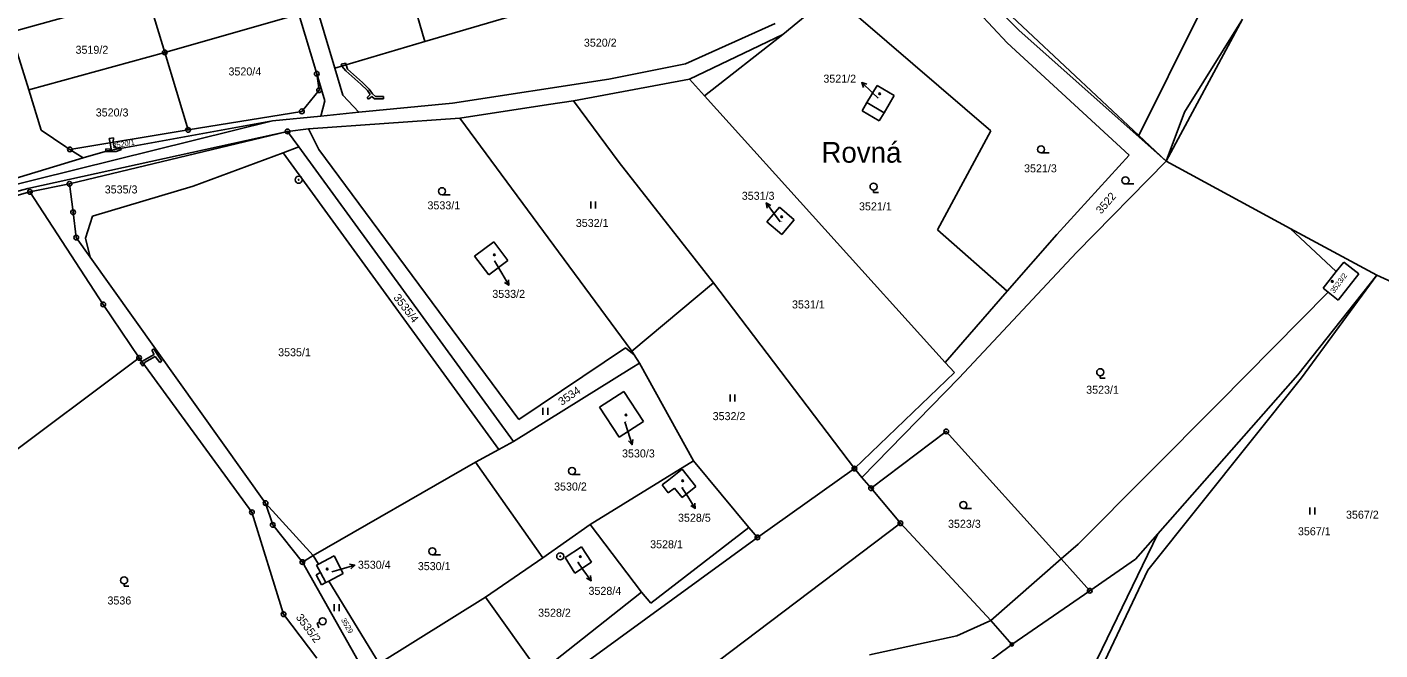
# Model space of a CAD drawing. Extents: x -593183 to -588034, y -1130415 to -1124994.
# Drawn here: x -592855.4 to -592568.1, y -1129264.2 to -1129131.8 of the extents above; entities that cross this region are included whole.
import ezdxf

# ---------------------------------------------------------------- set-up
doc = ezdxf.new("R2010")
doc.units = 0
for name, color, linetype in [('Vrstva 1', 7, 'Continuous'), ('Vrstva 15', 7, 'Continuous'), ('Vrstva 16', 7, 'Continuous'), ('Vrstva 18', 7, 'Continuous'), ('Vrstva 19', 7, 'Continuous'), ('Vrstva 24', 7, 'Continuous'), ('Vrstva 25', 7, 'Continuous'), ('Vrstva 27', 7, 'Continuous'), ('Vrstva 4', 7, 'Continuous')]:
    doc.layers.add(name, color=color, linetype=linetype)

msp = doc.modelspace()

# ---------------------------------------------------------------- linework, layer by layer
at = {"layer": 'Vrstva 1'}
for p, q in [((-592670.69, -1129109.87), (-592647.33, -1129135.19)), ((-592669.04, -1129108.14), (-592619.36, -1129154.88)), ((-592776.44, -1129115.72), (-592771, -1129134.85)), ((-592858.92, -1129132.9), (-592829.92, -1129124.84)), ((-592829.92, -1129124.84), (-592826.2, -1129137.2)), ((-592795.36, -1129122.77), (-592790.08, -1129140.58)), ((-592684.77, -1129124.62), (-592650.74, -1129153.85)), ((-592694.96, -1129133.39), (-592686.57, -1129126.51)), ((-592826.2, -1129137.2), (-592797.74, -1129129.05)), ((-592797.74, -1129129.05), (-592793.93, -1129141.75)), ((-592771, -1129134.85), (-592751.89, -1129129.32)), ((-592597.31, -1129130.16), (-592613.56, -1129160.33)), ((-592855.1, -1129145.15), (-592858.92, -1129132.9)), ((-592696.54, -1129131.05), (-592715.63, -1129139.64)), ((-592714.73, -1129142.92), (-592694.96, -1129133.39)), ((-592790.08, -1129140.58), (-592771, -1129134.85)), ((-592647.33, -1129135.19), (-592621.42, -1129159.03)), ((-592826.2, -1129137.2), (-592855.1, -1129145.15)), ((-592826.2, -1129137.2), (-592821.25, -1129153.68)), ((-592793.93, -1129141.75), (-592792.2, -1129147.51)), ((-592788.39, -1129146.27), (-592790.08, -1129140.58)), ((-592715.63, -1129139.64), (-592731.92, -1129142.89)), ((-592765.12, -1129148.02), (-592731.92, -1129142.89)), ((-592739.38, -1129147.47), (-592714.73, -1129142.92)), ((-592714.73, -1129142.92), (-592711.59, -1129146.4)), ((-592677.08, -1129147.87), (-592674.93, -1129144.22)), ((-592674.93, -1129144.22), (-592671.28, -1129146.37)), ((-592852.45, -1129153.71), (-592855.1, -1129145.15)), ((-592792.2, -1129147.51), (-592793.06, -1129150.72)), ((-592785, -1129149.93), (-592788.39, -1129146.27)), ((-592744.72, -1129148.3), (-592739.38, -1129147.47)), ((-592739.38, -1129147.47), (-592729.73, -1129160.6)), ((-592711.59, -1129146.4), (-592660.44, -1129203.09)), ((-592673.43, -1129150.02), (-592677.08, -1129147.87)), ((-592671.28, -1129146.37), (-592673.43, -1129150.02)), ((-592793.06, -1129150.72), (-592803.35, -1129151.77)), ((-592793.06, -1129150.72), (-592785, -1129149.93)), ((-592785, -1129149.93), (-592765.12, -1129148.02)), ((-592763.55, -1129151.21), (-592744.72, -1129148.3)), ((-592846.35, -1129157.81), (-592821.25, -1129153.68)), ((-592803.35, -1129151.77), (-592838.36, -1129158.15)), ((-592800.11, -1129153.99), (-592795.65, -1129153.42)), ((-592795.65, -1129153.42), (-592763.55, -1129151.21)), ((-592795.65, -1129153.42), (-592793.5, -1129157.86)), ((-592763.55, -1129151.21), (-592727.01, -1129200.69)), ((-592847.19, -1129157.27), (-592852.45, -1129153.71)), ((-592846.42, -1129165.14), (-592800.11, -1129153.99)), ((-592800.11, -1129153.99), (-592797.7, -1129157.29)), ((-592650.74, -1129153.85), (-592662.12, -1129174.92)), ((-592619.36, -1129154.88), (-592613.56, -1129160.33)), ((-592847.19, -1129157.27), (-592846.35, -1129157.81)), ((-592846.35, -1129157.81), (-592843.54, -1129159.62)), ((-592843.54, -1129159.62), (-592838.36, -1129158.15)), ((-592820.17, -1129165.66), (-592801.08, -1129158.55)), ((-592801.08, -1129158.55), (-592797.7, -1129157.29)), ((-592801.08, -1129158.55), (-592755.22, -1129221.62)), ((-592797.7, -1129157.29), (-592752.11, -1129219.94)), ((-592793.5, -1129157.86), (-592751, -1129215.26)), ((-592621.42, -1129159.03), (-592636.77, -1129175.89)), ((-592859.41, -1129164.46), (-592843.54, -1129159.62)), ((-592709.64, -1129186.21), (-592729.73, -1129160.6)), ((-592632.56, -1129179.73), (-592613.56, -1129160.33)), ((-592613.56, -1129160.33), (-592587.18, -1129174.62)), ((-592854.84, -1129166.86), (-592846.42, -1129165.14)), ((-592846.42, -1129165.14), (-592845.67, -1129171.19)), ((-592879.82, -1129173.88), (-592854.84, -1129166.86)), ((-592854.84, -1129166.86), (-592839.28, -1129190.78)), ((-592841.54, -1129171.98), (-592820.17, -1129165.66)), ((-592698.32, -1129173.22), (-592695.67, -1129170.1)), ((-592695.67, -1129170.1), (-592692.51, -1129172.78)), ((-592845.67, -1129171.19), (-592845.01, -1129176.56)), ((-592843.04, -1129176.67), (-592841.54, -1129171.98)), ((-592695.16, -1129175.9), (-592698.32, -1129173.22)), ((-592692.51, -1129172.78), (-592695.16, -1129175.9)), ((-592845.01, -1129176.56), (-592842.03, -1129180.74)), ((-592842.03, -1129180.74), (-592843.04, -1129176.67)), ((-592662.12, -1129174.92), (-592647.27, -1129187.95)), ((-592647.27, -1129187.95), (-592636.77, -1129175.89)), ((-592587.18, -1129174.62), (-592568.8, -1129184.57)), ((-592760.41, -1129180.53), (-592756.32, -1129177.5)), ((-592756.32, -1129177.5), (-592753.32, -1129181.46)), ((-592842.03, -1129180.74), (-592804.8, -1129233)), ((-592757.41, -1129184.5), (-592760.41, -1129180.53)), ((-592753.32, -1129181.46), (-592757.41, -1129184.5)), ((-592657.5, -1129206.35), (-592632.56, -1129179.73)), ((-592577.44, -1129183.81), (-592575.82, -1129181.76)), ((-592575.82, -1129181.76), (-592572.6, -1129184.3)), ((-592568.8, -1129184.57), (-592585.54, -1129205.75)), ((-592580.22, -1129187.33), (-592577.44, -1129183.81)), ((-592572.6, -1129184.3), (-592577.01, -1129189.87)), ((-592568.8, -1129184.57), (-592534.4, -1129200.21)), ((-592727.01, -1129200.69), (-592709.64, -1129186.21)), ((-592709.64, -1129186.21), (-592679.74, -1129225.66)), ((-592660.44, -1129203.09), (-592647.27, -1129187.95)), ((-592579.14, -1129188.18), (-592580.22, -1129187.33)), ((-592839.28, -1129190.78), (-592831.64, -1129202.13)), ((-592577.01, -1129189.87), (-592579.14, -1129188.18)), ((-592893.32, -1129248.33), (-592831.64, -1129202.13)), ((-592831.64, -1129202.13), (-592807.69, -1129234.96)), ((-592751, -1129215.26), (-592728.34, -1129200)), ((-592728.34, -1129200), (-592726.49, -1129201.51)), ((-592726.49, -1129201.51), (-592727.01, -1129200.69)), ((-592726.49, -1129201.51), (-592725.38, -1129203.25)), ((-592752.11, -1129219.94), (-592727.01, -1129204.26)), ((-592727.01, -1129204.26), (-592725.38, -1129203.25)), ((-592725.38, -1129203.25), (-592713.88, -1129223.99)), ((-592679.74, -1129225.66), (-592658.5, -1129205.24)), ((-592660.44, -1129203.09), (-592658.5, -1129205.24)), ((-592678.13, -1129227.57), (-592657.5, -1129206.35)), ((-592585.54, -1129205.75), (-592615.29, -1129239.54)), ((-592733.84, -1129212.59), (-592728.71, -1129209.25)), ((-592728.71, -1129209.25), (-592724.55, -1129215.64)), ((-592729.68, -1129218.98), (-592733.84, -1129212.59)), ((-592724.55, -1129215.64), (-592729.68, -1129218.98)), ((-592676.21, -1129229.86), (-592660.24, -1129217.77)), ((-592660.24, -1129217.77), (-592635.86, -1129244.88)), ((-592760.2, -1129224.32), (-592755.22, -1129221.62)), ((-592755.22, -1129221.62), (-592752.11, -1129219.94)), ((-592794.66, -1129244.14), (-592760.2, -1129224.32)), ((-592760.2, -1129224.32), (-592745.94, -1129244.64)), ((-592735.89, -1129237.56), (-592713.88, -1129223.99)), ((-592713.88, -1129223.99), (-592702.19, -1129238.21)), ((-592719.18, -1129228.03), (-592720.56, -1129229.12)), ((-592719.18, -1129228.03), (-592716.31, -1129225.77)), ((-592716.31, -1129225.77), (-592713.39, -1129229.47)), ((-592700.34, -1129240.3), (-592679.74, -1129225.66)), ((-592679.74, -1129225.66), (-592678.13, -1129227.57)), ((-592678.13, -1129227.57), (-592676.21, -1129229.86)), ((-592720.56, -1129229.12), (-592719.3, -1129230.83)), ((-592719.3, -1129230.83), (-592717.93, -1129229.83)), ((-592717.93, -1129229.83), (-592716.31, -1129231.83)), ((-592713.39, -1129229.47), (-592716.31, -1129231.83)), ((-592676.21, -1129229.86), (-592669.96, -1129237.3)), ((-592804.8, -1129233), (-592803.26, -1129237.65)), ((-592807.69, -1129234.96), (-592800.96, -1129256.63)), ((-592803.26, -1129237.65), (-592796.97, -1129245.54)), ((-592759.71, -1129305.15), (-592669.96, -1129237.3)), ((-592745.94, -1129244.64), (-592735.89, -1129237.56)), ((-592735.89, -1129237.56), (-592724.93, -1129251.93)), ((-592722.99, -1129254.28), (-592702.19, -1129238.21)), ((-592702.19, -1129238.21), (-592700.34, -1129240.3)), ((-592669.96, -1129237.3), (-592650.79, -1129257.93)), ((-592615.29, -1129239.54), (-592620.03, -1129244.93)), ((-592769.07, -1129290.37), (-592700.34, -1129240.3)), ((-592741.2, -1129244.59), (-592737.67, -1129242.31)), ((-592737.67, -1129242.31), (-592735.55, -1129245.59)), ((-592796.97, -1129245.54), (-592794.66, -1129244.14)), ((-592796.97, -1129245.54), (-592783.55, -1129269.3)), ((-592794.66, -1129244.14), (-592793.54, -1129245.98)), ((-592793.54, -1129245.98), (-592790.25, -1129244.25)), ((-592790.25, -1129244.25), (-592788.3, -1129247.97)), ((-592745.94, -1129244.64), (-592758.11, -1129253)), ((-592739.08, -1129247.87), (-592741.2, -1129244.59)), ((-592735.55, -1129245.59), (-592739.08, -1129247.87)), ((-592629.77, -1129251.65), (-592635.86, -1129244.88)), ((-592620.03, -1129244.93), (-592629.77, -1129251.65)), ((-592794.02, -1129248.26), (-592793.13, -1129247.79)), ((-592792.91, -1129250.38), (-592794.02, -1129248.26)), ((-592793.97, -1129246.2), (-592793.54, -1129245.98)), ((-592793.13, -1129247.79), (-592793.97, -1129246.2)), ((-592788.3, -1129247.97), (-592791.35, -1129249.57)), ((-592792.02, -1129249.92), (-592792.91, -1129250.38)), ((-592791.35, -1129249.57), (-592792.02, -1129249.92)), ((-592791.35, -1129249.57), (-592780.69, -1129267.09)), ((-592780.69, -1129267.09), (-592758.11, -1129253)), ((-592746.63, -1129269.08), (-592758.11, -1129253)), ((-592746.63, -1129269.08), (-592724.93, -1129251.93)), ((-592724.93, -1129251.93), (-592722.99, -1129254.28)), ((-592629.77, -1129251.65), (-592646.31, -1129263.05)), ((-592800.96, -1129256.63), (-592793.88, -1129265.95)), ((-592657.98, -1129261.25), (-592650.79, -1129257.93)), ((-592650.79, -1129257.93), (-592646.31, -1129263.05)), ((-592676.51, -1129265.29), (-592657.98, -1129261.25)), ((-592646.31, -1129263.05), (-592657.55, -1129271.42))]:
    msp.add_line(p, q, dxfattribs=at)
msp.add_lwpolyline([(-592821.25, -1129153.68), (-592797.09, -1129149.73), (-592793.41, -1129145.23), (-592793.93, -1129141.75)], dxfattribs=at)
at = {"layer": 'Vrstva 16'}
for p, q in [((-592674.69, -1129146.91), (-592675.99, -1129145.69)), ((-592695.49, -1129173.24), (-592696.69, -1129171.62)), ((-592756.15, -1129181.48), (-592754.64, -1129184.1)), ((-592728.47, -1129215.72), (-592727.84, -1129217.74)), ((-592716.36, -1129229.67), (-592715.15, -1129231.59)), ((-592738.51, -1129245.59), (-592737.4, -1129247.09)), ((-592790.71, -1129247.61), (-592788.72, -1129247.03))]:
    msp.add_line(p, q, dxfattribs=at)
at = {"layer": 'Vrstva 24'}
for centre, radius in [((-592826.2, -1129137.2), 0.5), ((-592826.2, -1129137.2), 0.0327), ((-592793.93, -1129141.75), 0.5), ((-592793.93, -1129141.75), 0.0327), ((-592793.41, -1129145.23), 0.5), ((-592793.41, -1129145.23), 0.0327), ((-592797.09, -1129149.73), 0.5), ((-592797.09, -1129149.73), 0.0327), ((-592821.25, -1129153.68), 0.5), ((-592821.25, -1129153.68), 0.0327), ((-592800.11, -1129153.99), 0.5), ((-592800.11, -1129153.99), 0.0327), ((-592846.35, -1129157.81), 0.5), ((-592846.35, -1129157.81), 0.0327), ((-592846.42, -1129165.14), 0.5), ((-592846.42, -1129165.14), 0.0327), ((-592797.76, -1129164.28), 0.75), ((-592797.76, -1129164.28), 0.0903), ((-592854.84, -1129166.86), 0.5), ((-592854.84, -1129166.86), 0.0327), ((-592845.67, -1129171.19), 0.5), ((-592845.67, -1129171.19), 0.0327), ((-592845.01, -1129176.56), 0.5), ((-592845.01, -1129176.56), 0.0327), ((-592839.28, -1129190.78), 0.5), ((-592839.28, -1129190.78), 0.0327), ((-592831.64, -1129202.13), 0.5), ((-592831.64, -1129202.13), 0.0327), ((-592660.24, -1129217.77), 0.5), ((-592660.24, -1129217.77), 0.0327), ((-592679.74, -1129225.66), 0.5), ((-592679.74, -1129225.66), 0.0327), ((-592676.21, -1129229.86), 0.5), ((-592676.21, -1129229.86), 0.0327), ((-592804.8, -1129233), 0.5), ((-592804.8, -1129233), 0.0327), ((-592807.69, -1129234.96), 0.5), ((-592807.69, -1129234.96), 0.0327), ((-592669.96, -1129237.3), 0.5), ((-592803.26, -1129237.65), 0.5), ((-592803.26, -1129237.65), 0.0327), ((-592700.34, -1129240.3), 0.5), ((-592669.96, -1129237.3), 0.0327), ((-592700.34, -1129240.3), 0.0327), ((-592796.97, -1129245.54), 0.5), ((-592796.97, -1129245.54), 0.0327), ((-592742.22, -1129244.32), 0.75), ((-592742.22, -1129244.32), 0.0903), ((-592629.77, -1129251.65), 0.5), ((-592629.77, -1129251.65), 0.0327), ((-592800.96, -1129256.63), 0.5), ((-592800.96, -1129256.63), 0.0327), ((-592646.31, -1129263.05), 0.335), ((-592646.31, -1129263.05), 0.0219)]:
    msp.add_circle(centre, radius, dxfattribs=at)
at = {"layer": 'Vrstva 25'}
for p, q in [((-592675.99, -1129145.69), (-592678.17, -1129143.63)), ((-592638.35, -1129158.57), (-592640.1, -1129158.57)), ((-592620.42, -1129165.17), (-592622.17, -1129165.17)), ((-592765.57, -1129167.46), (-592767.32, -1129167.46)), ((-592675.67, -1129166.49), (-592675.67, -1129166.99)), ((-592675.67, -1129166.99), (-592674.65, -1129166.99)), ((-592735.73, -1129168.86), (-592735.73, -1129170.36)), ((-592734.71, -1129170.36), (-592734.71, -1129168.86)), ((-592696.69, -1129171.62), (-592698.47, -1129169.21)), ((-592754.64, -1129184.1), (-592753.14, -1129186.7)), ((-592627.53, -1129205.93), (-592627.53, -1129206.43)), ((-592627.53, -1129206.43), (-592626.51, -1129206.43)), ((-592706.13, -1129209.94), (-592706.13, -1129211.44)), ((-592705.1, -1129211.44), (-592705.1, -1129209.94)), ((-592745.88, -1129212.75), (-592745.88, -1129214.25)), ((-592744.85, -1129214.25), (-592744.85, -1129212.75)), ((-592727.84, -1129217.74), (-592726.94, -1129220.6)), ((-592737.96, -1129226.93), (-592739.71, -1129226.93)), ((-592715.15, -1129231.59), (-592713.55, -1129234.13)), ((-592583.01, -1129233.94), (-592583.01, -1129235.44)), ((-592581.98, -1129235.44), (-592581.98, -1129233.94)), ((-592654.84, -1129234.16), (-592656.59, -1129234.16)), ((-592767.62, -1129244.01), (-592769.37, -1129244.01)), ((-592788.72, -1129247.03), (-592785.84, -1129246.2)), ((-592737.4, -1129247.09), (-592735.61, -1129249.5)), ((-592834.83, -1129250.19), (-592834.83, -1129250.69)), ((-592834.83, -1129250.69), (-592833.81, -1129250.69)), ((-592790.19, -1129254.51), (-592790.19, -1129256.01)), ((-592789.17, -1129256.01), (-592789.17, -1129254.51)), ((-592793.38, -1129258.38), (-592793.85, -1129258.54)), ((-592793.85, -1129258.54), (-592793.51, -1129259.51))]:
    msp.add_line(p, q, dxfattribs=at)
for points in [[(-592677.79, -1129144.68), (-592678.17, -1129143.63), (-592677.1, -1129143.95)], [(-592698.28, -1129170.31), (-592698.47, -1129169.21), (-592697.48, -1129169.71)], [(-592753.21, -1129185.58), (-592753.14, -1129186.7), (-592754.07, -1129186.08)], [(-592726.76, -1129219.5), (-592726.94, -1129220.6), (-592727.72, -1129219.8)], [(-592713.66, -1129233.02), (-592713.55, -1129234.13), (-592714.51, -1129233.55)], [(-592786.94, -1129245.99), (-592785.84, -1129246.2), (-592786.66, -1129246.95)], [(-592735.81, -1129248.4), (-592735.61, -1129249.5), (-592736.61, -1129248.99)]]:
    msp.add_lwpolyline(points, dxfattribs=at)
for centre, radius in [((-592674.37, -1129146), 0.175), ((-592674.37, -1129146), 0.15), ((-592640.1, -1129157.82), 0.75), ((-592675.67, -1129165.74), 0.75), ((-592622.17, -1129164.42), 0.75), ((-592767.32, -1129166.71), 0.75), ((-592695.17, -1129172.15), 0.175), ((-592695.17, -1129172.15), 0.15), ((-592756.21, -1129180.23), 0.175), ((-592756.21, -1129180.23), 0.15), ((-592578.26, -1129185.89), 0.175), ((-592578.26, -1129185.89), 0.15), ((-592627.53, -1129205.18), 0.75), ((-592728.26, -1129214.27), 0.175), ((-592728.26, -1129214.27), 0.15), ((-592739.71, -1129226.18), 0.75), ((-592716.21, -1129228.26), 0.175), ((-592716.21, -1129228.26), 0.15), ((-592656.59, -1129233.41), 0.75), ((-592769.37, -1129243.26), 0.75), ((-592737.96, -1129244.39), 0.175), ((-592737.96, -1129244.39), 0.15), ((-592791.71, -1129247.04), 0.175), ((-592791.71, -1129247.04), 0.15), ((-592834.83, -1129249.44), 0.75), ((-592792.67, -1129258.13), 0.75)]:
    msp.add_circle(centre, radius, dxfattribs=at)
at = {"layer": 'Vrstva 27'}
for p, q in [((-592788.72, -1129139.72), (-592787.82, -1129139.47)), ((-592788.61, -1129140.14), (-592788.72, -1129139.72)), ((-592787.71, -1129139.87), (-592788.61, -1129140.14)), ((-592788.61, -1129140.14), (-592787.71, -1129139.87)), ((-592787.76, -1129141.1), (-592788.61, -1129140.14)), ((-592787.82, -1129139.47), (-592787.71, -1129139.87)), ((-592784.58, -1129143.95), (-592787.76, -1129141.1)), ((-592787.71, -1129139.87), (-592787.38, -1129140.78)), ((-592787.38, -1129140.78), (-592784.24, -1129143.59)), ((-592783.17, -1129145.3), (-592784.58, -1129143.95)), ((-592784.24, -1129143.59), (-592782.79, -1129144.98)), ((-592782.79, -1129144.98), (-592782.07, -1129146.04)), ((-592783.25, -1129146.79), (-592782.59, -1129146.17)), ((-592782.91, -1129147.15), (-592783.25, -1129146.79)), ((-592782.59, -1129146.17), (-592783.17, -1129145.3)), ((-592782.25, -1129146.54), (-592782.91, -1129147.15)), ((-592781.63, -1129147.04), (-592782.25, -1129146.54)), ((-592782.07, -1129146.04), (-592781.45, -1129146.54)), ((-592779.76, -1129147.04), (-592781.63, -1129147.04)), ((-592781.45, -1129146.54), (-592779.76, -1129146.54)), ((-592779.76, -1129146.54), (-592779.76, -1129147.04)), ((-592838.04, -1129155.51), (-592837.12, -1129155.34)), ((-592837.76, -1129156.4), (-592838.04, -1129155.51)), ((-592837.16, -1129156.3), (-592837.76, -1129156.4)), ((-592837.76, -1129156.4), (-592837.16, -1129156.3)), ((-592837.56, -1129157.74), (-592837.76, -1129156.4)), ((-592837.12, -1129155.34), (-592837.16, -1129156.3)), ((-592837.16, -1129156.3), (-592837, -1129157.14)), ((-592838.7, -1129158.25), (-592838.68, -1129157.69)), ((-592836.53, -1129158.29), (-592838.7, -1129158.25)), ((-592838.68, -1129157.69), (-592837.56, -1129157.74)), ((-592837, -1129157.14), (-592836.32, -1129157.66)), ((-592835.42, -1129157.84), (-592836.53, -1129158.29)), ((-592836.32, -1129157.66), (-592835.61, -1129157.37)), ((-592835.61, -1129157.37), (-592835.51, -1129157.63)), ((-592835.51, -1129157.63), (-592835.42, -1129157.84)), ((-592831.08, -1129202.9), (-592828.45, -1129201.39)), ((-592828.22, -1129201.83), (-592830.47, -1129203.15)), ((-592828.93, -1129200.51), (-592828.51, -1129200.23)), ((-592828.45, -1129201.39), (-592828.93, -1129200.51)), ((-592828.51, -1129200.23), (-592827.7, -1129201.56)), ((-592827.25, -1129203.1), (-592828.22, -1129201.83)), ((-592827.7, -1129201.56), (-592826.84, -1129202.81)), ((-592831.41, -1129203.14), (-592831.08, -1129202.9)), ((-592830.88, -1129203.87), (-592831.41, -1129203.14)), ((-592830.55, -1129203.63), (-592831.08, -1129202.9)), ((-592831.08, -1129202.9), (-592830.55, -1129203.63)), ((-592830.55, -1129203.63), (-592830.88, -1129203.87)), ((-592830.47, -1129203.15), (-592830.55, -1129203.63)), ((-592826.84, -1129202.81), (-592827.25, -1129203.1))]:
    msp.add_line(p, q, dxfattribs=at)
at = {"layer": 'Vrstva 4'}
for p, q in [((-592669.04, -1129108.14), (-592644.82, -1129132.47)), ((-592606.83, -1129129.63), (-592619.36, -1129154.88)), ((-592597.31, -1129130.16), (-592609.66, -1129149.93)), ((-592711.59, -1129146.4), (-592694.96, -1129133.39)), ((-592644.82, -1129132.47), (-592613.56, -1129160.33)), ((-592677.08, -1129147.87), (-592678.1, -1129149.61)), ((-592678.1, -1129149.61), (-592674.45, -1129151.76)), ((-592674.45, -1129151.76), (-592673.43, -1129150.02)), ((-592609.66, -1129149.93), (-592613.56, -1129160.33)), ((-592880.12, -1129170.77), (-592803.35, -1129151.77)), ((-592855.28, -1129166.1), (-592800.11, -1129153.99)), ((-592879.93, -1129172.76), (-592855.28, -1129166.1)), ((-592587.18, -1129174.62), (-592577.44, -1129183.81)), ((-592568.8, -1129184.57), (-592584.79, -1129206.41)), ((-592579.14, -1129188.18), (-592602.43, -1129211.78)), ((-592584.79, -1129206.41), (-592617.4, -1129247.24)), ((-592602.43, -1129211.78), (-592632.24, -1129241.71)), ((-592804.8, -1129233), (-592794.66, -1129244.14)), ((-592615.29, -1129239.54), (-592618.53, -1129246.25)), ((-592635.86, -1129244.88), (-592632.24, -1129241.71)), ((-592650.79, -1129257.93), (-592635.86, -1129244.88)), ((-592793.13, -1129247.79), (-592792.02, -1129249.92)), ((-592618.53, -1129246.25), (-592637.61, -1129285.71)), ((-592617.4, -1129247.24), (-592636.08, -1129286.45))]:
    msp.add_line(p, q, dxfattribs=at)

# ---------------------------------------------------------------- texts
at = {"layer": 'Vrstva 15'}
msp.add_text('Rovná', height=4.4, dxfattribs=at).set_placement((-592686.76, -1129160.64))
at = {"layer": 'Vrstva 16'}
for s, p in [('3521/2', (-592686.33, -1129143.63)), ('3531/3', (-592703.66, -1129168.53)), ('3533/2', (-592756.64, -1129189.38)), ('3530/3', (-592729.09, -1129223.3)), ('3528/5', (-592717.2, -1129236.97)), ('3567/2', (-592575.34, -1129236.32)), ('3530/4', (-592785.19, -1129246.96)), ('3528/4', (-592736.21, -1129252.51))]:
    msp.add_text(s, height=1.7, dxfattribs=at).set_placement(p)
at = {"layer": 'Vrstva 18'}
for s, p in [('3519/2', (-592845.15, -1129137.49)), ('3520/2', (-592737.19, -1129135.98)), ('3520/4', (-592812.67, -1129142.1)), ('3520/3', (-592840.86, -1129150.82)), ('3521/3', (-592643.71, -1129162.7)), ('3535/3', (-592838.95, -1129167.18)), ('3533/1', (-592770.41, -1129170.56)), ('3521/1', (-592678.76, -1129170.78)), ('3532/1', (-592738.91, -1129174.3)), ('3531/1', (-592692.99, -1129191.63)), ('3535/1', (-592802.12, -1129201.79)), ('3523/1', (-592630.52, -1129209.76)), ('3532/2', (-592709.84, -1129215.37)), ('3530/2', (-592743.52, -1129230.33)), ('3523/3', (-592659.86, -1129238.26)), ('3567/1', (-592585.55, -1129239.85)), ('3528/1', (-592723.12, -1129242.61)), ('3530/1', (-592772.46, -1129247.26)), ('3536', (-592838.37, -1129254.56)), ('3528/2', (-592746.91, -1129257.16))]:
    msp.add_text(s, height=1.7, dxfattribs=at).set_placement(p)
for s, height, rotation, p in [('3520/1', 1.14, 10.3279, (-592837.22, -1129157.66)), ('3522', 1.7, 48.8834, (-592627.35, -1129171.69)), ('3535/4', 1.7, 307.6762, (-592777.73, -1129189.35)), ('3534', 1.7, 34.74, (-592741.89, -1129212.35)), ('3535/2', 1.7, 306.7432, (-592798.45, -1129257.32)), ('3529', 1.14, 300.0499, (-592788.81, -1129257.83))]:
    msp.add_text(s, height=height, rotation=rotation, dxfattribs=at).set_placement(p)
at = {"layer": 'Vrstva 19'}
for s, p in [('3521/2', (-592674.69, -1129146.91)), ('3531/3', (-592695.49, -1129173.24)), ('3533/2', (-592756.15, -1129181.48)), ('3530/3', (-592728.47, -1129215.72)), ('3528/5', (-592716.36, -1129229.67)), ('3528/4', (-592738.51, -1129245.59)), ('3530/4', (-592790.71, -1129247.61))]:
    msp.add_text(s, height=0.1, dxfattribs=at).set_placement(p)
msp.add_text('3523/2', height=1.14, rotation=53.4566, dxfattribs=at).set_placement((-592577.88, -1129188.52))

doc.saveas('drawing.dxf')
